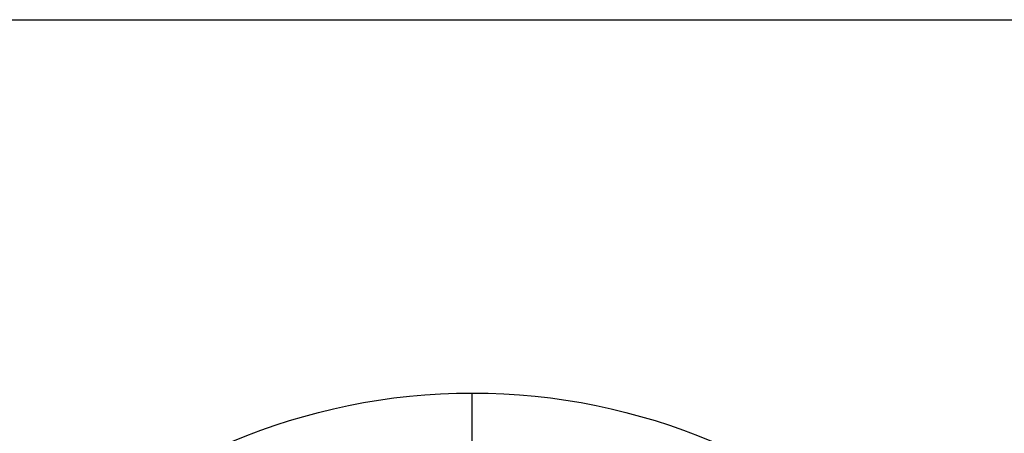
# Model space of a CAD drawing. Header units: millimetres. Extents: x -726 to 706, y -16 to 15.
# Tile 654 of 656: x 636.81 to 648.02, y 6.8 to 11.51. Entities that reach past the tile are written whole.
import ezdxf

# ---------------------------------------------------------------- set-up
doc = ezdxf.new("R2010")
doc.units = ezdxf.units.MM
doc.layers.add('METAL NEGRO', color=7, linetype='Continuous')

msp = doc.modelspace()

# ---------------------------------------------------------------- linework, layer by layer
at = {"layer": 'METAL NEGRO'}
for p, q in [((557.464, 11.51, 1109.081), (706.464, 11.51, 1109.081)), ((641.964, 4.498, 1099.831), (641.964, 7.26, 1099.831))]:
    msp.add_line(p, q, dxfattribs=at)
at = {"layer": 'METAL NEGRO', "extrusion": (0, 0, -1)}
msp.add_arc((-641.964, 0.26, -1099.831), 7, 0, 180, dxfattribs=at)
at = {"layer": 'METAL NEGRO'}
for points in [[(557.464, 11.51, 1099.831), (706.464, 11.51, 1099.831)], [(557.464, 11.51, 1118.331), (706.464, 11.51, 1118.331)], [(641.964, 5.01, 1084.831), (641.964, 7.26, 1099.831)]]:
    msp.add_open_spline(points, degree=1, dxfattribs=at)

doc.saveas('drawing.dxf')
